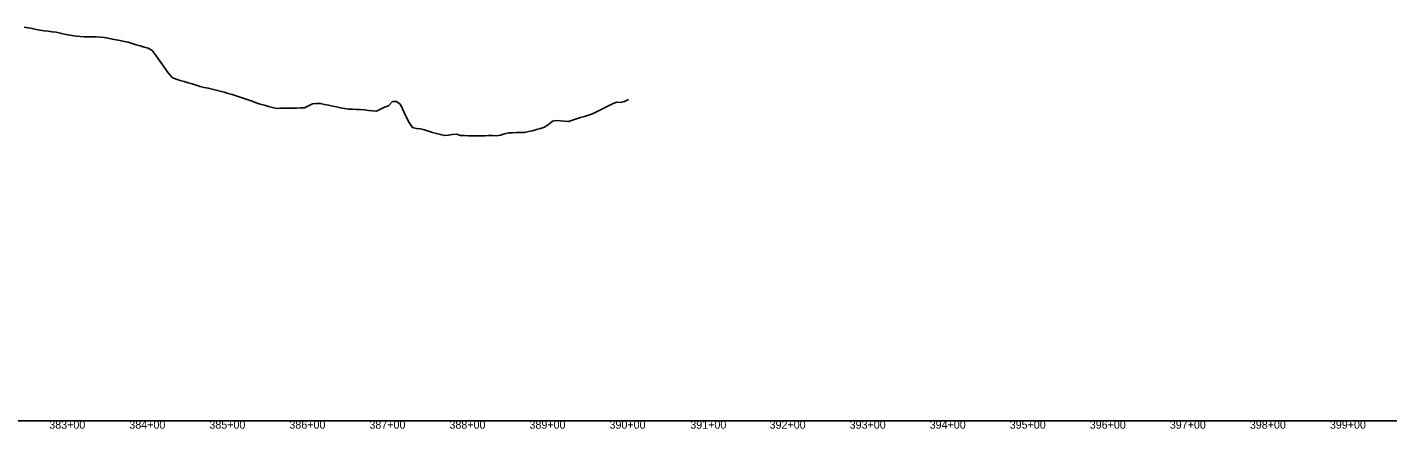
# Model space of a CAD drawing. Extents: x 69 to 2003113, y 512 to 837401.
# Drawn here: x 1916612 to 1918312, y 827953 to 828455 of the extents above; entities that cross this region are included whole.
import ezdxf

# ---------------------------------------------------------------- set-up
doc = ezdxf.new("R2010")
doc.units = 0
for name, color, linetype in [('BR_BORDER LINES', 7, 'Continuous'), ('BR_TEXT', 7, 'Continuous'), ('RD_SHT_ID', 7, 'Continuous')]:
    doc.layers.add(name, color=color, linetype=linetype)

msp = doc.modelspace()

# ---------------------------------------------------------------- linework, layer by layer
at = {"layer": 'BR_BORDER LINES'}
msp.add_line((1878363.1, 827962.8), (1926563.1, 827962.8), dxfattribs=at)
at = {"layer": 'BR_TEXT'}
for points in [[(1916608.1, 828454.9), (1916613.1, 828454.3), (1916618.1, 828453.4), (1916623.1, 828452.2), (1916628.1, 828451.1), (1916633.1, 828450.2), (1916638.1, 828449.8), (1916643.1, 828449.3), (1916648.1, 828448.5), (1916653.1, 828447.5), (1916658.1, 828446.4), (1916663.1, 828445.4), (1916668.1, 828444.4), (1916673.1, 828443.5), (1916678.1, 828443.1), (1916683.1, 828443), (1916688.1, 828443), (1916693.1, 828443), (1916698.1, 828442.9), (1916703.1, 828442.5), (1916708.1, 828441.9), (1916713.1, 828441), (1916718.1, 828440.1), (1916723.1, 828439.1), (1916728.1, 828438.1), (1916733.1, 828437.2), (1916738.1, 828436), (1916743.1, 828434.5), (1916748.1, 828433), (1916753.1, 828431.5), (1916758.1, 828430), (1916763.1, 828428.6), (1916768.1, 828425.6), (1916773.1, 828419.1), (1916778.1, 828412.2), (1916783.1, 828405.1), (1916788.1, 828398), (1916793.1, 828392), (1916798.1, 828390), (1916803.1, 828388.3), (1916808.1, 828386.9), (1916813.1, 828385.5), (1916818.1, 828384), (1916823.1, 828382.4), (1916828.1, 828380.8), (1916833.1, 828379.7), (1916838.1, 828378.7), (1916843.1, 828377.5), (1916848.1, 828376.3), (1916853.1, 828375), (1916858.1, 828373.7), (1916863.1, 828372.2)], [(1916863.1, 828372.2), (1916868.1, 828370.7), (1916873.1, 828369.2), (1916878.1, 828367.5), (1916883.1, 828365.8), (1916888.1, 828364.1), (1916893.1, 828362.2), (1916898.1, 828360.4), (1916903.1, 828358.6), (1916908.1, 828357.2), (1916913.1, 828355.9), (1916918.1, 828354.6), (1916923.1, 828353.4), (1916928.1, 828353.5), (1916933.1, 828353.6), (1916938.1, 828353.6), (1916943.1, 828353.7), (1916948.1, 828353.7), (1916953.1, 828353.9), (1916958.1, 828354.2), (1916963.1, 828356.6), (1916968.1, 828359), (1916973.1, 828359.4), (1916978.1, 828359.3), (1916983.1, 828358.4), (1916988.1, 828357.3), (1916993.1, 828356.2), (1916998.1, 828355.2), (1917003.1, 828354.1), (1917008.1, 828353.1), (1917013.1, 828352.4), (1917018.1, 828352.2), (1917023.1, 828352.1), (1917028.1, 828351.8), (1917033.1, 828351.4), (1917038.1, 828350.9), (1917043.1, 828350.5), (1917048.1, 828350), (1917053.1, 828352.4), (1917058.1, 828355), (1917063.1, 828356.5), (1917068.1, 828361.8), (1917073.1, 828361.8), (1917078.1, 828358.2), (1917083.1, 828347.5), (1917088.1, 828336.8), (1917093.1, 828329.3), (1917098.1, 828328.4), (1917103.1, 828327.7), (1917108.1, 828326.5), (1917113.1, 828325), (1917118.1, 828323.4), (1917123.1, 828321.9), (1917128.1, 828320.6), (1917133.1, 828319.4), (1917138.1, 828320), (1917143.1, 828320.9), (1917148.1, 828321), (1917153.1, 828319.6), (1917158.1, 828319.4), (1917163.1, 828319.2), (1917168.1, 828319), (1917173.1, 828318.9), (1917178.1, 828319.1), (1917183.1, 828319.2), (1917188.1, 828319.3), (1917193.1, 828319.3), (1917198.1, 828319.1), (1917203.1, 828320), (1917208.1, 828321.4), (1917213.1, 828322.6), (1917218.1, 828322.9), (1917223.1, 828323.1), (1917228.1, 828323.3), (1917233.1, 828323.4), (1917238.1, 828324.4), (1917243.1, 828325.5), (1917248.1, 828326.8), (1917253.1, 828328.4), (1917258.1, 828329.8), (1917263.1, 828333.4), (1917268.1, 828337.6), (1917273.1, 828338.1), (1917278.1, 828337.7), (1917283.1, 828337.3), (1917288.1, 828336.9), (1917293.1, 828338.5), (1917298.1, 828340.2), (1917303.1, 828341.8), (1917308.1, 828343.4), (1917313.1, 828345), (1917318.1, 828346.5), (1917323.1, 828349), (1917328.1, 828351.5), (1917333.1, 828354.1), (1917338.1, 828356.6), (1917343.1, 828359.1), (1917348.1, 828361.2), (1917353.1, 828360.9), (1917358.1, 828362.1), (1917363.1, 828364.5)]]:
    msp.add_lwpolyline(points, dxfattribs=at)

# ---------------------------------------------------------------- texts
at = {"layer": 'RD_SHT_ID'}
for s, p in [('383+00', (1916639.4, 827952.8)), ('384+00', (1916739.4, 827952.8)), ('385+00', (1916839.4, 827952.8)), ('386+00', (1916939.4, 827952.8)), ('387+00', (1917039.4, 827952.8)), ('388+00', (1917139.4, 827952.8)), ('389+00', (1917239.4, 827952.8)), ('390+00', (1917339.4, 827952.8)), ('391+00', (1917440.3, 827952.8)), ('392+00', (1917539.4, 827952.8)), ('393+00', (1917639.4, 827952.8)), ('394+00', (1917739.4, 827952.8)), ('395+00', (1917839.4, 827952.8)), ('396+00', (1917939.4, 827952.8)), ('397+00', (1918039.4, 827952.8)), ('398+00', (1918139.4, 827952.8)), ('399+00', (1918239.4, 827952.8))]:
    msp.add_text(s, height=10, dxfattribs=at).set_placement(p)

doc.saveas('drawing.dxf')
